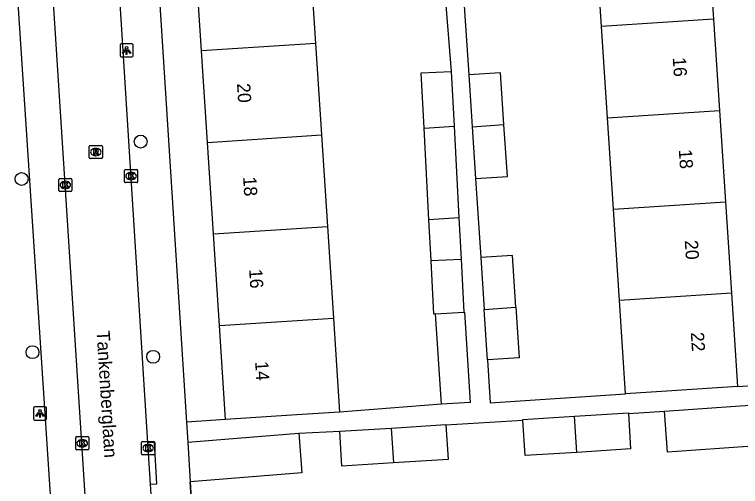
# Model space of a CAD drawing. Extents: x 159689 to 160786, y 387323 to 388339.
# Drawn here: x 160220.6 to 160275.6, y 388133.7 to 388169.5 of the extents above; entities that cross this region are included whole.
import ezdxf

# ---------------------------------------------------------------- set-up
doc = ezdxf.new("R2010")
doc.units = 0
for name, color, linetype in [('IMGEO_Boom', 7, 'Continuous'), ('IMGEO_Kolk', 7, 'Continuous'), ('IMGEO_Lichtpunt', 7, 'Continuous'), ('IMGEO_Muur', 7, 'Continuous'), ('IMGEO_Openbare_ruimte_label', 7, 'Continuous'), ('IMGEO_Pand', 7, 'Continuous'), ('IMGEO_Pand_nummerreeks', 7, 'Continuous'), ('IMGEO_Rijbaan_lokaal_open', 7, 'Continuous'), ('IMGEO_Rioolput', 7, 'Continuous'), ('IMGEO_Voetpad_open', 7, 'Continuous')]:
    doc.layers.add(name, color=color, linetype=linetype)

msp = doc.modelspace()

# ---------------------------------------------------------------- linework, layer by layer
at = {"layer": 'IMGEO_Boom'}
for centre in [(160230.121, 388159.877), (160221.096, 388157.035), (160221.921, 388143.906), (160231.068, 388143.558)]:
    msp.add_circle(centre, 0.489, dxfattribs=at)
at = {"layer": 'IMGEO_Kolk'}
for p, q in [((160228.894, 388156.835), (160228.894, 388157.687)), ((160228.969, 388157.761), (160229.821, 388157.761)), ((160229.895, 388157.687), (160229.895, 388156.835)), ((160223.91, 388156.156), (160223.91, 388157.008)), ((160223.985, 388157.082), (160224.837, 388157.082)), ((160224.911, 388157.008), (160224.911, 388156.156)), ((160229.382, 388157.541), (160229.407, 388157.541)), ((160224.398, 388156.862), (160224.423, 388156.862)), ((160229.821, 388156.761), (160228.969, 388156.761)), ((160229.405, 388156.981), (160229.38, 388156.981)), ((160224.837, 388156.082), (160223.985, 388156.082)), ((160224.421, 388156.302), (160224.396, 388156.302)), ((160225.196, 388136.575), (160225.196, 388137.427)), ((160225.271, 388137.501), (160226.123, 388137.501)), ((160225.684, 388137.281), (160225.709, 388137.281)), ((160226.197, 388137.427), (160226.197, 388136.575)), ((160225.707, 388136.721), (160225.682, 388136.721)), ((160230.191, 388136.21), (160230.191, 388137.062)), ((160230.266, 388137.136), (160231.118, 388137.136)), ((160230.679, 388136.916), (160230.704, 388136.916)), ((160231.192, 388137.062), (160231.192, 388136.21)), ((160226.123, 388136.501), (160225.271, 388136.501)), ((160231.118, 388136.136), (160230.266, 388136.136)), ((160230.702, 388136.356), (160230.677, 388136.356))]:
    msp.add_line(p, q, dxfattribs=at)
for points in [[(160228.894, 388156.835), (160228.894, 388157.687)], [(160228.969, 388157.761), (160229.821, 388157.761)], [(160229.895, 388157.687), (160229.895, 388156.835)], [(160223.91, 388156.156), (160223.91, 388157.008)], [(160223.985, 388157.082), (160224.837, 388157.082)], [(160224.911, 388157.008), (160224.911, 388156.156)], [(160229.215, 388157.461), (160229.338, 388157.461), (160229.338, 388157.31), (160229.468, 388157.461), (160229.632, 388157.461), (160229.486, 388157.31), (160229.639, 388157.061), (160229.487, 388157.061), (160229.402, 388157.225), (160229.338, 388157.158), (160229.338, 388157.061), (160229.215, 388157.061), (160229.215, 388157.461)], [(160224.231, 388156.782), (160224.354, 388156.782), (160224.354, 388156.631), (160224.484, 388156.782), (160224.648, 388156.782), (160224.502, 388156.631), (160224.655, 388156.382), (160224.503, 388156.382), (160224.418, 388156.546), (160224.354, 388156.479), (160224.354, 388156.382), (160224.231, 388156.382), (160224.231, 388156.782)], [(160229.821, 388156.761), (160228.969, 388156.761)], [(160224.837, 388156.082), (160223.985, 388156.082)], [(160225.196, 388136.575), (160225.196, 388137.427)], [(160225.271, 388137.501), (160226.123, 388137.501)], [(160225.517, 388137.201), (160225.64, 388137.201), (160225.64, 388137.05), (160225.77, 388137.201), (160225.934, 388137.201), (160225.788, 388137.05), (160225.941, 388136.801), (160225.789, 388136.801), (160225.704, 388136.965), (160225.64, 388136.898), (160225.64, 388136.801), (160225.517, 388136.801), (160225.517, 388137.201)], [(160226.197, 388137.427), (160226.197, 388136.575)], [(160230.191, 388136.21), (160230.191, 388137.062)], [(160230.266, 388137.136), (160231.118, 388137.136)], [(160230.512, 388136.836), (160230.635, 388136.836), (160230.635, 388136.685), (160230.765, 388136.836), (160230.929, 388136.836), (160230.783, 388136.685), (160230.936, 388136.436), (160230.784, 388136.436), (160230.699, 388136.6), (160230.635, 388136.533), (160230.635, 388136.436), (160230.512, 388136.436), (160230.512, 388136.836)], [(160231.192, 388137.062), (160231.192, 388136.21)], [(160226.123, 388136.501), (160225.271, 388136.501)], [(160231.118, 388136.136), (160230.266, 388136.136)]]:
    msp.add_lwpolyline(points, dxfattribs=at)
for centre, start, end in [((160228.971, 388157.685), 91.552, 178.448), ((160228.971, 388157.685), 91.552, 178.448), ((160229.819, 388157.685), 1.552, 88.448), ((160229.819, 388157.685), 1.552, 88.448), ((160223.987, 388157.006), 91.552, 178.448), ((160223.987, 388157.006), 91.552, 178.448), ((160224.835, 388157.006), 1.552, 88.448), ((160224.835, 388157.006), 1.552, 88.448), ((160228.971, 388156.837), 181.552, 268.448), ((160228.971, 388156.837), 181.552, 268.448), ((160229.819, 388156.837), 271.552, 358.448), ((160229.819, 388156.837), 271.552, 358.448), ((160223.987, 388156.158), 181.552, 268.448), ((160223.987, 388156.158), 181.552, 268.448), ((160224.835, 388156.158), 271.552, 358.448), ((160224.835, 388156.158), 271.552, 358.448), ((160225.273, 388137.425), 91.552, 178.448), ((160225.273, 388137.425), 91.552, 178.448), ((160226.121, 388137.425), 1.552, 88.448), ((160226.121, 388137.425), 1.552, 88.448), ((160230.268, 388137.06), 91.552, 178.448), ((160230.268, 388137.06), 91.552, 178.448), ((160231.116, 388137.06), 1.552, 88.448), ((160231.116, 388137.06), 1.552, 88.448), ((160225.273, 388136.577), 181.552, 268.448), ((160225.273, 388136.577), 181.552, 268.448), ((160226.121, 388136.577), 271.552, 358.448), ((160226.121, 388136.577), 271.552, 358.448), ((160230.268, 388136.212), 181.552, 268.448), ((160230.268, 388136.212), 181.552, 268.448), ((160231.116, 388136.212), 271.552, 358.448), ((160231.116, 388136.212), 271.552, 358.448)]:
    msp.add_arc(centre, 0.0765, start, end, dxfattribs=at)
for centre, major_axis, ratio, start_param, end_param in [((160229.381, 388157.261), (-0.387, 0.002), 0.722429, 4.712389, 7.853982), ((160229.406, 388157.261), (-0.39, 0.002), 0.717154, 1.570796, 4.712389), ((160224.397, 388156.582), (-0.387, 0.002), 0.722429, 4.712389, 7.853982), ((160224.422, 388156.582), (-0.39, 0.002), 0.717154, 1.570796, 4.712389), ((160225.683, 388137.001), (-0.387, 0.002), 0.722429, 4.712389, 7.853982), ((160225.708, 388137.001), (-0.39, 0.002), 0.717154, 1.570796, 4.712389), ((160230.678, 388136.636), (-0.387, 0.002), 0.722429, 4.712389, 7.853982), ((160230.703, 388136.636), (-0.39, 0.002), 0.717154, 1.570796, 4.712389)]:
    msp.add_ellipse(centre, major_axis=major_axis, ratio=ratio, start_param=start_param, end_param=end_param, dxfattribs=at)
at = {"layer": 'IMGEO_Lichtpunt'}
for p, q in [((160228.559, 388167.191), (160228.559, 388166.384)), ((160228.559, 388167.191), (160228.559, 388166.384)), ((160229.461, 388167.286), (160228.653, 388167.286)), ((160229.461, 388167.286), (160228.653, 388167.286)), ((160229.555, 388166.384), (160229.555, 388167.191)), ((160229.555, 388166.384), (160229.555, 388167.191)), ((160228.653, 388166.29), (160229.461, 388166.29)), ((160228.653, 388166.29), (160229.461, 388166.29)), ((160221.994, 388139.665), (160221.994, 388138.858)), ((160221.994, 388139.665), (160221.994, 388138.858)), ((160222.896, 388139.76), (160222.088, 388139.76)), ((160222.896, 388139.76), (160222.088, 388139.76)), ((160222.99, 388138.858), (160222.99, 388139.665)), ((160222.99, 388138.858), (160222.99, 388139.665)), ((160222.088, 388138.764), (160222.896, 388138.764)), ((160222.088, 388138.764), (160222.896, 388138.764))]:
    msp.add_line(p, q, dxfattribs=at)
for points in [[(160228.933, 388166.855), (160228.972, 388166.827), (160228.784, 388166.565), (160228.746, 388166.592), (160228.933, 388166.855)], [(160229.035, 388166.807), (160229.082, 388166.807), (160229.082, 388166.485), (160229.035, 388166.485), (160229.035, 388166.807)], [(160229.145, 388166.827), (160229.183, 388166.854), (160229.37, 388166.592), (160229.331, 388166.564), (160229.145, 388166.827)], [(160222.368, 388139.329), (160222.407, 388139.301), (160222.219, 388139.039), (160222.181, 388139.066), (160222.368, 388139.329)], [(160222.47, 388139.281), (160222.517, 388139.281), (160222.517, 388138.959), (160222.47, 388138.959), (160222.47, 388139.281)], [(160222.58, 388139.301), (160222.618, 388139.328), (160222.805, 388139.066), (160222.766, 388139.038), (160222.58, 388139.301)]]:
    msp.add_lwpolyline(points, dxfattribs=at)
for centre in [(160229.058, 388166.989), (160222.493, 388139.463)]:
    msp.add_circle(centre, 0.0994, dxfattribs=at)
for centre, start, end in [((160228.653, 388167.191), 90, 180), ((160228.653, 388167.191), 90, 180), ((160229.461, 388167.191), 0, 90), ((160229.461, 388167.191), 0, 90), ((160228.653, 388166.384), 180, 270), ((160228.653, 388166.384), 180, 270), ((160229.461, 388166.384), 270, 0), ((160229.461, 388166.384), 270, 360), ((160222.088, 388139.665), 90, 180), ((160222.088, 388139.665), 90, 180), ((160222.896, 388139.665), 0, 90), ((160222.896, 388139.665), 0, 90), ((160222.088, 388138.858), 180, 270), ((160222.088, 388138.858), 180, 270), ((160222.896, 388138.858), 270, 0), ((160222.896, 388138.858), 270, 360)]:
    msp.add_arc(centre, 0.0946, start, end, dxfattribs=at)
at = {"layer": 'IMGEO_Muur'}
msp.add_lwpolyline([(160234.52, 388123.965), (160233.877, 388134.084)], dxfattribs=at)
at = {"layer": 'IMGEO_Pand'}
for points in [[(160273.097, 388176.086), (160273.552, 388169.161)], [(160265.05, 388168.602), (160264.595, 388175.527)], [(160242.923, 388174.269), (160243.377, 388167.324)], [(160234.733, 388166.76), (160234.28, 388173.705)], [(160273.552, 388169.161), (160265.05, 388168.602)], [(160273.552, 388169.161), (160274.007, 388162.235)], [(160265.505, 388161.677), (160265.05, 388168.602)], [(160243.377, 388167.324), (160234.733, 388166.76)], [(160243.377, 388167.324), (160243.83, 388160.378)], [(160235.187, 388159.813), (160234.733, 388166.76)], [(160251.61, 388160.887), (160251.389, 388165.076), (160253.666, 388165.196)], [(160253.666, 388165.196), (160253.885, 388161.035)], [(160257.665, 388161.162), (160257.408, 388165.093), (160254.994, 388164.934)], [(160254.994, 388164.934), (160255.252, 388161.004)], [(160265.505, 388161.677), (160274.007, 388162.235)], [(160274.007, 388162.235), (160274.461, 388155.309)], [(160265.959, 388154.751), (160265.505, 388161.677)], [(160251.61, 388160.887), (160253.885, 388161.035)], [(160251.977, 388153.935), (160251.61, 388160.887)], [(160253.885, 388161.035), (160254.252, 388154.083)], [(160255.252, 388161.004), (160257.665, 388161.162)], [(160255.252, 388161.004), (160255.51, 388157.072)], [(160255.51, 388157.072), (160257.923, 388157.23), (160257.665, 388161.162)], [(160235.187, 388159.813), (160243.83, 388160.378)], [(160243.83, 388160.378), (160244.284, 388153.433)], [(160235.64, 388152.869), (160235.187, 388159.813)], [(160265.959, 388154.751), (160274.461, 388155.309)], [(160274.461, 388155.309), (160274.916, 388148.384)], [(160266.414, 388147.826), (160265.959, 388154.751)], [(160254.252, 388154.083), (160251.977, 388153.935)], [(160252.14, 388150.848), (160251.977, 388153.935)], [(160254.252, 388154.083), (160254.416, 388150.968)], [(160235.64, 388152.869), (160244.284, 388153.433)], [(160244.284, 388153.433), (160244.738, 388146.489)], [(160236.094, 388145.924), (160235.64, 388152.869)], [(160252.14, 388150.848), (160254.416, 388150.968)], [(160254.416, 388150.968), (160254.628, 388146.946)], [(160258.572, 388147.311), (160258.315, 388151.242), (160255.902, 388151.084)], [(160255.902, 388151.084), (160256.159, 388147.153)], [(160252.487, 388146.809), (160252.354, 388146.8), (160252.14, 388150.848)], [(160274.916, 388148.384), (160266.414, 388147.826)], [(160274.916, 388148.384), (160275.381, 388141.303)], [(160266.879, 388140.743), (160266.414, 388147.826)], [(160256.159, 388147.153), (160258.572, 388147.311)], [(160256.41, 388143.321), (160256.159, 388147.153)], [(160258.572, 388147.311), (160258.824, 388143.479), (160256.41, 388143.321)], [(160252.487, 388146.809), (160254.628, 388146.946)], [(160252.925, 388139.961), (160252.487, 388146.809)], [(160254.628, 388146.946), (160254.667, 388146.949), (160255.105, 388140.1), (160252.925, 388139.961)], [(160236.094, 388145.924), (160244.738, 388146.489)], [(160244.738, 388146.489), (160245.203, 388139.362)], [(160236.559, 388138.797), (160236.094, 388145.924)], [(160275.381, 388141.303), (160275.381, 388141.301), (160270.392, 388140.974), (160266.879, 388140.743)], [(160269.831, 388139.427), (160278.452, 388140.045)], [(160278.656, 388136.941), (160270.054, 388136.324), (160269.831, 388139.427)], [(160245.203, 388139.362), (160241.549, 388139.123), (160236.559, 388138.797)], [(160259.099, 388138.753), (160259.096, 388138.805), (160263.01, 388139.05)], [(160263.01, 388139.05), (160267.096, 388139.307), (160267.099, 388139.255)], [(160263.186, 388136.312), (160263.01, 388139.05)], [(160267.099, 388139.255), (160267.268, 388136.568), (160263.186, 388136.312)], [(160249.118, 388138.152), (160253.267, 388138.412), (160253.269, 388138.387)], [(160253.269, 388138.387), (160253.432, 388135.781), (160249.288, 388135.52)], [(160263.186, 388136.312), (160259.268, 388136.066), (160259.099, 388138.753)], [(160233.687, 388137.086), (160242.107, 388137.757)], [(160242.107, 388137.757), (160242.346, 388134.759), (160233.877, 388134.084)], [(160245.216, 388137.907), (160249.118, 388138.152)], [(160249.288, 388135.52), (160245.381, 388135.275), (160245.216, 388137.907)], [(160249.118, 388138.152), (160249.288, 388135.52)], [(160233.687, 388137.086), (160233.877, 388134.084)]]:
    msp.add_lwpolyline(points, dxfattribs=at)
at = {"layer": 'IMGEO_Rijbaan_lokaal_open'}
for points in [[(160230.665, 388137.04), (160228.646, 388169.158), (160227.721, 388184.104)], [(160222.632, 388183.79), (160226.311, 388126.364)], [(160230.862, 388133.902), (160230.665, 388137.04)], [(160231.316, 388126.685), (160230.862, 388133.902)]]:
    msp.add_lwpolyline(points, dxfattribs=at)
at = {"layer": 'IMGEO_Rioolput'}
for p, q in [((160226.221, 388158.658), (160226.221, 388159.51)), ((160226.296, 388159.584), (160227.148, 388159.584)), ((160226.709, 388159.364), (160226.734, 388159.364)), ((160227.222, 388159.51), (160227.222, 388158.658)), ((160226.732, 388158.804), (160226.707, 388158.804)), ((160227.148, 388158.584), (160226.296, 388158.584))]:
    msp.add_line(p, q, dxfattribs=at)
for points in [[(160226.221, 388158.658), (160226.221, 388159.51)], [(160226.296, 388159.584), (160227.148, 388159.584)], [(160226.81, 388159.282), (160226.558, 388159.284), (160226.558, 388158.884)], [(160227.222, 388159.51), (160227.222, 388158.658)], [(160226.558, 388158.884), (160226.682, 388158.884), (160226.682, 388159.046), (160226.693, 388159.046)], [(160226.736, 388159.203), (160226.682, 388159.203), (160226.682, 388159.122)], [(160226.682, 388159.122), (160226.734, 388159.122)], [(160226.74, 388159.017), (160226.811, 388158.884), (160226.951, 388158.884), (160226.886, 388159.01)], [(160227.148, 388158.584), (160226.296, 388158.584)]]:
    msp.add_lwpolyline(points, dxfattribs=at)
for centre, radius, start, end in [((160226.298, 388159.508), 0.0765, 91.552, 178.448), ((160226.298, 388159.508), 0.0765, 91.552, 178.448), ((160226.809, 388159.172), 0.109, 350.3612, 89.416), ((160227.146, 388159.508), 0.0765, 1.552, 88.448), ((160227.146, 388159.508), 0.0765, 1.552, 88.448), ((160226.298, 388158.66), 0.0765, 181.552, 268.448), ((160226.298, 388158.66), 0.0765, 181.552, 268.448), ((160226.692, 388158.993), 0.0533, 26.0293, 88.6989), ((160226.718, 388159.311), 0.19, 274.7715, 282.9687), ((160226.742, 388159.107), 0.0964, 77.0061, 93.1865), ((160226.756, 388159.164), 0.0378, 276.6634, 79.6772), ((160226.807, 388159.172), 0.112, 277.5842, 350.9817), ((160226.791, 388158.957), 0.108, 29.5134, 73.7905), ((160227.146, 388158.66), 0.0765, 271.552, 358.448), ((160227.146, 388158.66), 0.0765, 271.552, 358.448)]:
    msp.add_arc(centre, radius, start, end, dxfattribs=at)
for centre, major_axis, ratio, start_param, end_param in [((160226.708, 388159.084), (-0.387, 0.002), 0.722429, 4.712389, 7.853982), ((160226.733, 388159.084), (-0.39, 0.002), 0.717154, 1.570796, 4.712389)]:
    msp.add_ellipse(centre, major_axis=major_axis, ratio=ratio, start_param=start_param, end_param=end_param, dxfattribs=at)
at = {"layer": 'IMGEO_Voetpad_open'}
for points in [[(160219.429, 388191.461), (160220.801, 388170.376), (160223.934, 388122.727), (160226.665, 388079.521)], [(160230.448, 388188.093), (160233.59, 388138.608)], [(160253.187, 388171.181), (160253.666, 388165.196)], [(160254.602, 388170.922), (160254.798, 388167.928), (160254.994, 388164.934)], [(160255.51, 388157.072), (160255.706, 388154.078), (160255.902, 388151.084)], [(160256.41, 388143.321), (160256.623, 388140.071), (160266.879, 388140.743)], [(160275.381, 388141.303), (160278.357, 388141.498)], [(160252.925, 388139.961), (160245.203, 388139.362)], [(160267.099, 388139.255), (160269.831, 388139.427)], [(160236.559, 388138.797), (160233.59, 388138.608)], [(160233.59, 388138.608), (160233.687, 388137.086)], [(160253.269, 388138.387), (160259.099, 388138.753)], [(160242.107, 388137.757), (160245.216, 388137.907)], [(160230.862, 388133.902), (160231.361, 388133.928), (160231.164, 388137.066), (160230.665, 388137.04)], [(160233.877, 388134.084), (160234.52, 388123.965), (160235.052, 388115.583)]]:
    msp.add_lwpolyline(points, dxfattribs=at)

# ---------------------------------------------------------------- texts
at = {"layer": 'IMGEO_Openbare_ruimte_label'}
msp.add_text('Tankenberglaan', height=1, rotation=273.6121, dxfattribs=at).set_placement((160226.775, 388145.516))
at = {"layer": 'IMGEO_Pand_nummerreeks'}
for s, rotation, p in [('16', 273.7564, (160270.456, 388166.244)), ('20', 273.7356, (160237.422, 388164.273)), ('18', 273.7564, (160270.914, 388159.263)), ('18', 273.7356, (160237.885, 388157.185)), ('20', 273.7564, (160271.366, 388152.376)), ('16', 273.7356, (160238.341, 388150.191)), ('22', 273.7584, (160271.824, 388145.403)), ('14', 273.7356, (160238.797, 388143.194))]:
    msp.add_text(s, height=1, rotation=rotation, dxfattribs=at).set_placement(p)

doc.saveas('drawing.dxf')
